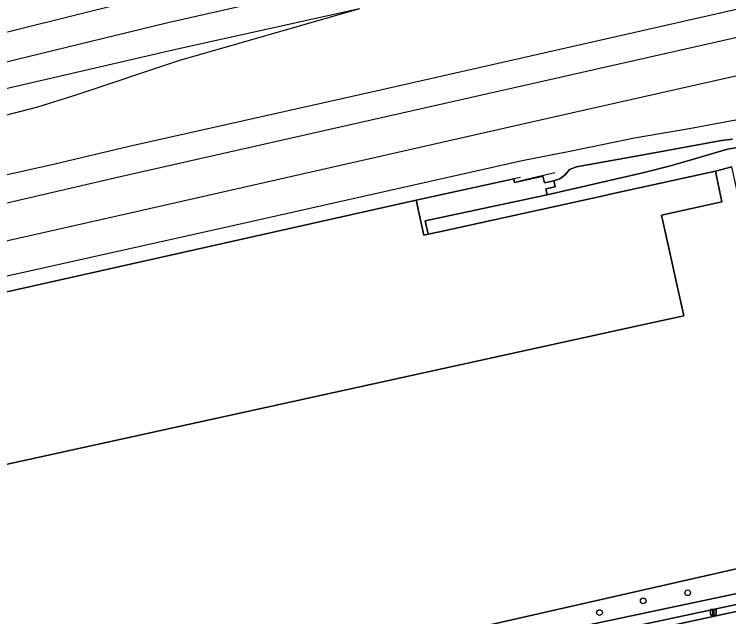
# Model space of a CAD drawing. Extents: x 161477 to 163040, y 383680 to 384871.
# Drawn here: x 162018.6 to 162142.1, y 383767.8 to 383872 of the extents above; entities that cross this region are included whole.
import ezdxf

# ---------------------------------------------------------------- set-up
doc = ezdxf.new("R2010")
doc.units = 0
for name, color, linetype in [('IMGEO_Boom', 7, 'Continuous'), ('IMGEO_Erf', 7, 'Continuous'), ('IMGEO_Groenvoorziening', 7, 'Continuous'), ('IMGEO_Hek', 7, 'Continuous'), ('IMGEO_Lichtmast', 7, 'Continuous'), ('IMGEO_Muur', 7, 'Continuous'), ('IMGEO_Pand', 7, 'Continuous'), ('IMGEO_Rijbaan_lokaal_open', 7, 'Continuous'), ('IMGEO_Spoor', 7, 'Continuous'), ('IMGEO_Spoorbaan_halfverhard', 7, 'Continuous'), ('IMGEO_Terreindeel_gesloten', 7, 'Continuous'), ('IMGEO_Terreindeel_halfverhard', 7, 'Continuous'), ('IMGEO_Terreindeel_open', 7, 'Continuous'), ('IMGEO_Voetpad_open', 7, 'Continuous')]:
    doc.layers.add(name, color=color, linetype=linetype)

msp = doc.modelspace()

# ---------------------------------------------------------------- linework, layer by layer
at = {"layer": 'IMGEO_Boom'}
for centre in [(162134.99, 383771.91), (162127.3, 383770.52), (162119.75, 383768.49)]:
    msp.add_circle(centre, 0.489, dxfattribs=at)
at = {"layer": 'IMGEO_Erf'}
for points in [[(162253.68, 383850.09), (162222.78, 383843.26), (162207.21, 383839.83), (162185.38, 383835), (162181.24, 383853.7), (162165.51, 383850.66), (162166.85, 383844.68), (162154.85, 383841.99), (162153.51, 383847.98), (162148.51, 383846.88), (162149.56, 383842.19), (162143.66, 383840.86), (162142.61, 383845.56), (162139.81, 383844.85), (162140.9, 383839.53), (162130.48, 383837.21), (162134.33, 383819.8), (162126.91, 383818.18), (162000, 383790.34)], [(161913.96, 383727.2), (162034.23, 383752.62), (162061.02, 383757.62), (162072.88, 383760.06), (162200.21, 383788.99), (162215.71, 383792.24), (162226.94, 383794.59), (162253.58, 383800.74), (162261.09, 383802.89), (162298.92, 383814.56), (162300.16, 383814.95), (162305.42, 383816.57), (162306.83, 383817), (162311.78, 383818.53), (162312.56, 383818.77), (162312.8, 383817.2), (162313.95, 383815.04), (162315.67, 383812.77), (162316.14, 383812.14)]]:
    msp.add_lwpolyline(points, dxfattribs=at)
at = {"layer": 'IMGEO_Groenvoorziening'}
for points in [[(162298.92, 383814.56), (162261.09, 383802.89), (162253.58, 383800.74), (162226.94, 383794.59), (162215.71, 383792.24), (162200.21, 383788.99), (162072.88, 383760.06), (162061.02, 383757.62), (162034.23, 383752.62), (161913.96, 383727.2)], [(162007.91, 383740.73), (162033.22, 383746.19), (162060.49, 383752.12), (162097.3, 383759.98), (162118.07, 383764.45), (162141.54, 383769.48), (162180.49, 383777.87), (162190.22, 383779.97), (162198.07, 383781.8), (162206.11, 383783.95), (162214.63, 383786.44), (162216.75, 383787.01), (162217.08, 383787.12), (162231.35, 383791.72), (162216.7, 383788.57), (162197.76, 383783.49), (162191.42, 383781.95), (162037.84, 383749.41), (161933.79, 383726.48)], [(161933.79, 383726.48), (162037.84, 383749.41), (162191.42, 383781.95), (162197.76, 383783.49), (162216.7, 383788.57)]]:
    msp.add_lwpolyline(points, dxfattribs=at)
at = {"layer": 'IMGEO_Hek'}
for points in [[(162112.01, 383844.56), (162106.15, 383843.17)], [(162088.03, 383839.84), (162106.1, 383843.8)], [(162061.02, 383757.62), (162072.88, 383760.06), (162200.21, 383788.99), (162215.71, 383792.24)]]:
    msp.add_lwpolyline(points, dxfattribs=at)
at = {"layer": 'IMGEO_Lichtmast'}
for p, q in [((162138.94, 383768.14), (162138.94, 383768.94)), ((162138.94, 383768.94), (162138.94, 383768.14)), ((162139.04, 383769.04), (162139.83, 383769.04)), ((162139.83, 383769.04), (162139.04, 383769.04)), ((162139.93, 383768.94), (162139.93, 383768.14)), ((162139.93, 383768.14), (162139.93, 383768.94)), ((162139.83, 383768.04), (162139.04, 383768.04)), ((162139.04, 383768.04), (162139.83, 383768.04))]:
    msp.add_line(p, q, dxfattribs=at)
msp.add_lwpolyline([(162139.36, 383768.91), (162139.51, 383768.91), (162139.51, 383768.16), (162139.36, 383768.16), (162139.36, 383768.91)], dxfattribs=at)
for centre, start, end in [((162139.04, 383768.94), 90, 180), ((162139.04, 383768.94), 90, 180), ((162139.83, 383768.94), 0, 90), ((162139.83, 383768.94), 360, 90), ((162139.04, 383768.14), 180, 270), ((162139.04, 383768.14), 180, 270), ((162139.83, 383768.14), 270, 0), ((162139.83, 383768.14), 270, 0)]:
    msp.add_arc(centre, 0.1, start, end, dxfattribs=at)
at = {"layer": 'IMGEO_Muur'}
msp.add_lwpolyline([(162089.62, 383836.26), (162110.7, 383840.75), (162127.47, 383844.63), (162131.77, 383845.7), (162135.03, 383846.61), (162141.89, 383848.65), (162144.29, 383849.03), (162147.27, 383849.84), (162167.78, 383854.26), (162170.54, 383854.89), (162171.61, 383855.13), (162171.79, 383855.17), (162178.35, 383856.09), (162181.2, 383856.59)], dxfattribs=at)
at = {"layer": 'IMGEO_Pand'}
msp.add_lwpolyline([(162000, 383790.34), (162126.91, 383818.18), (162134.33, 383819.8), (162130.48, 383837.21), (162140.9, 383839.53), (162139.81, 383844.85), (162121.37, 383840.8), (162120.93, 383840.7), (162092.1, 383834.36), (162090.14, 383833.92), (162089.38, 383833.76), (162088.04, 383839.79), (162000, 383820.13)], dxfattribs=at)
at = {"layer": 'IMGEO_Rijbaan_lokaal_open'}
msp.add_lwpolyline([(161951.21, 383720.12), (162050.78, 383741.89), (162225.64, 383783.2), (162254.66, 383792.5), (162253.66, 383796.86), (162244.29, 383794.61), (162240.84, 383793.55), (162224.8, 383788.56), (162219.62, 383786.85), (162219.33, 383786.78), (162214.48, 383785.25), (162201.98, 383781.65), (162200.19, 383781.17), (162199.34, 383780.94), (162193.85, 383779.62), (162173.23, 383775.14), (162160.65, 383772.41), (162129.52, 383765.69), (162103.41, 383760.08), (162086.49, 383756.59), (162061.51, 383751.2), (162055.16, 383749.81), (162038.61, 383746.29), (162000, 383738.01)], dxfattribs=at)
at = {"layer": 'IMGEO_Spoor'}
for points in [[(161750.33, 383784.82), (161856.15, 383808.49), (162010.58, 383842.76), (162025.33, 383846.04), (162038.44, 383849.14), (162081.87, 383858.91), (162203.93, 383886.62), (162328.82, 383914.89), (162363.46, 383922.8), (162370.5, 383924.21), (162377.8, 383925.46), (162384.63, 383926.4), (162393.03, 383927.13), (162402.21, 383927.44), (162408.98, 383927.48)], [(161752.19, 383780.4), (161875.71, 383807.94), (162015.25, 383838.88), (162036.64, 383843.84), (162104.75, 383859.25), (162247.6, 383891.59), (162328.95, 383910.05), (162367.14, 383918.71), (162379.68, 383921.18), (162389.53, 383922.69), (162398.92, 383923.74), (162409, 383924.59)], [(161754.68, 383774.37), (161849.16, 383795.44), (161951.91, 383818.25), (162017.67, 383832.92), (162036.57, 383837.16), (162110.8, 383854.02), (162201.33, 383874.48), (162299.92, 383896.88), (162339.11, 383905.77), (162371.6, 383913.13), (162387.02, 383916.6), (162393.33, 383917.81), (162399.33, 383918.84), (162404.24, 383919.61), (162409.95, 383920.31), (162415.59, 383920.88), (162421.26, 383921.34), (162428.5, 383921.74), (162433.31, 383921.88), (162439.75, 383921.91), (162444.26, 383921.83)], [(161756.53, 383768.76), (161838.28, 383786.93), (161975.14, 383817.36), (162056.37, 383835.44), (162106.4, 383846.65), (162114.63, 383848.32), (162125.79, 383850.6), (162135.24, 383852.23), (162143.31, 383853.7), (162150.4, 383855), (162159.12, 383856.88), (162165.31, 383858.26), (162254.85, 383878.09), (162292.54, 383886.49), (162314.34, 383891.26), (162320.37, 383892.65), (162328.36, 383894.6), (162337.4, 383896.88)], [(162120.88, 383892.68), (162062.31, 383879.66), (162037.81, 383873.92), (162000.83, 383864.78), (161960.94, 383854.6), (161931.69, 383847.23), (161887.22, 383836.56), (161822.48, 383822.2), (161794.19, 383815.83), (161768.23, 383810.18), (161751.35, 383806.22), (161742.18, 383804.14)], [(162124.71, 383888.45), (162110.92, 383885.28), (162073.48, 383876.95), (162044.87, 383870.41), (162018.83, 383864.1), (161926.17, 383840.83), (161904.99, 383835.71), (161880.47, 383830.07), (161744.04, 383799.74)], [(162078.24, 383872.93), (162046.51, 383865.9)], [(162078.24, 383872.93), (162046.94, 383863.93)], [(162046.51, 383865.9), (162016.88, 383859.02), (161999.7, 383854.79), (161939.27, 383839.49), (161917.3, 383834.06), (161891.14, 383827.89), (161859.61, 383820.78), (161745.83, 383795.49)], [(162046.94, 383863.93), (162029.39, 383858.02), (162022.57, 383855.93), (161996.39, 383849.13), (161943.61, 383835.84), (161927.99, 383831.97), (161903.41, 383826.11), (161837, 383811.15), (161747.6, 383791.29)]]:
    msp.add_lwpolyline(points, dxfattribs=at)
at = {"layer": 'IMGEO_Spoorbaan_halfverhard'}
msp.add_lwpolyline([(162000, 383820.13), (162088.04, 383839.79), (162104.91, 383843.49), (162105.04, 383842.89), (162109.94, 383843.98), (162110.22, 383842.79), (162111.85, 383843.18), (162112.89, 383843.52), (162113.79, 383844.18), (162114.55, 383845.12), (162115.74, 383845.6), (162128.27, 383847.84), (162140.81, 383850.13), (162142.73, 383850.36)], dxfattribs=at)
at = {"layer": 'IMGEO_Terreindeel_gesloten'}
msp.add_lwpolyline([(162144.29, 383849.03), (162141.89, 383848.65), (162135.03, 383846.61), (162131.77, 383845.7), (162127.47, 383844.63), (162110.7, 383840.75), (162089.62, 383836.26), (162090.14, 383833.92), (162092.1, 383834.36), (162120.93, 383840.7), (162121.37, 383840.8), (162139.81, 383844.85), (162142.61, 383845.56)], dxfattribs=at)
at = {"layer": 'IMGEO_Terreindeel_halfverhard'}
msp.add_lwpolyline([(162142.73, 383850.36), (162140.81, 383850.13), (162128.27, 383847.84), (162115.74, 383845.6), (162114.55, 383845.12), (162113.79, 383844.18), (162112.89, 383843.52), (162111.85, 383843.18), (162112.08, 383842.15), (162110.46, 383841.77), (162110.7, 383840.75), (162127.47, 383844.63), (162131.77, 383845.7), (162135.03, 383846.61), (162141.89, 383848.65), (162144.29, 383849.03)], dxfattribs=at)
at = {"layer": 'IMGEO_Terreindeel_open'}
msp.add_lwpolyline([(162088.04, 383839.79), (162089.38, 383833.76), (162090.14, 383833.92), (162089.62, 383836.26), (162110.7, 383840.75), (162110.46, 383841.77), (162112.08, 383842.15), (162111.85, 383843.18), (162110.22, 383842.79), (162109.94, 383843.98), (162105.04, 383842.89), (162104.91, 383843.49)], close=True, dxfattribs=at)
at = {"layer": 'IMGEO_Voetpad_open'}
for points in [[(162296.32, 383807.07), (162272.19, 383801.91), (162257.67, 383799.06), (162245.14, 383796.02), (162238.76, 383794.1), (162231.35, 383791.72), (162217.08, 383787.12), (162216.75, 383787.01), (162214.63, 383786.44), (162206.11, 383783.95), (162198.07, 383781.8), (162190.22, 383779.97), (162180.49, 383777.87), (162141.54, 383769.48), (162118.07, 383764.45), (162097.3, 383759.98), (162060.49, 383752.12), (162033.22, 383746.19), (162007.91, 383740.73)], [(162000, 383738.01), (162038.61, 383746.29), (162055.16, 383749.81), (162061.51, 383751.2), (162086.49, 383756.59), (162103.41, 383760.08), (162129.52, 383765.69), (162160.65, 383772.41), (162173.23, 383775.14), (162193.85, 383779.62), (162199.34, 383780.94), (162200.19, 383781.17), (162201.98, 383781.65), (162214.48, 383785.25), (162219.33, 383786.78), (162219.62, 383786.85), (162224.8, 383788.56), (162240.84, 383793.55)]]:
    msp.add_lwpolyline(points, dxfattribs=at)

doc.saveas('drawing.dxf')
